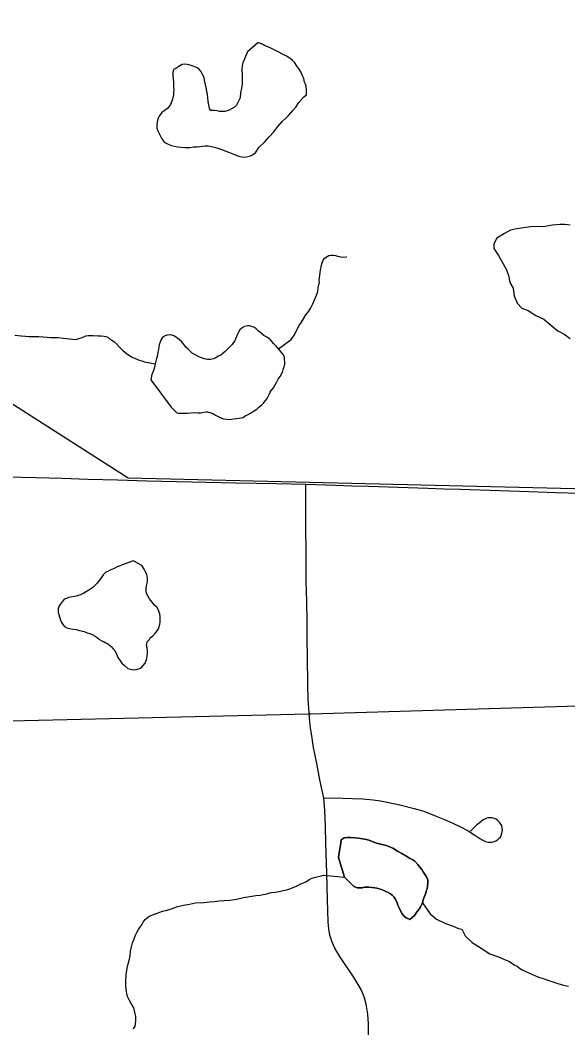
# Model space of a CAD drawing. Extents: x 103424 to 290657, y 38711 to 110967.
# Drawn here: x 214250.35 to 214250.638, y 40208.646 to 40209.174 of the extents above; entities that cross this region are included whole.
import ezdxf

# ---------------------------------------------------------------- set-up
doc = ezdxf.new("R2010")
doc.units = 0
for name, color, linetype in [('GM_X_Corporation', 7, 'Continuous'), ('GM_X_Minor_Lake', 7, 'Continuous'), ('GM_X_Minor_River', 7, 'Continuous'), ('GM_X_Rail_Line', 7, 'Continuous'), ('GM_X_Township_Road', 7, 'Continuous')]:
    doc.layers.add(name, color=color, linetype=linetype)

msp = doc.modelspace()

# ---------------------------------------------------------------- linework, layer by layer
at = {"layer": 'GM_X_Corporation'}
msp.add_lwpolyline([(214250.6509, 40211.22864), (214250.66191, 40210.37376), (214250.66761, 40209.93905), (214250.67524, 40209.51623), (214250.67595, 40209.3563), (214250.68114, 40208.9936), (214250.6822, 40208.92409), (214250.68321, 40208.87004), (214250.68423, 40208.81599), (214250.50285, 40208.81053), (214250.5017, 40208.8105), (214250.18063, 40208.80297), (214249.1929, 40208.78706), (214248.88259, 40208.7802), (214248.57076, 40208.77338), (214248.0881, 40208.75947)], dxfattribs=at)
msp.add_lwpolyline([(214247.90914, 40208.30125), (214250.69191, 40208.30125), (214250.69144, 40208.40851), (214250.68656, 40208.66767), (214250.68423, 40208.81599), (214250.50285, 40208.81053), (214250.5017, 40208.8105), (214250.18063, 40208.80297), (214249.1929, 40208.78706), (214248.88259, 40208.7802), (214248.57076, 40208.77338), (214248.0881, 40208.75947), (214247.90638, 40208.75597)], close=True, dxfattribs=at)
at = {"layer": 'GM_X_Minor_Lake'}
for points in [[(214250.47507, 40209.16244), (214250.46954, 40209.15766), (214250.46719, 40209.15191), (214250.46684, 40209.15057), (214250.46669, 40209.14848), (214250.46676, 40209.14544), (214250.46679, 40209.14373), (214250.46682, 40209.1424), (214250.46685, 40209.14107), (214250.46669, 40209.13974), (214250.46652, 40209.13859), (214250.466, 40209.1363), (214250.46568, 40209.13364), (214250.46477, 40209.13153), (214250.46386, 40209.1298), (214250.46274, 40209.12863), (214250.46124, 40209.12784), (214250.45992, 40209.12705), (214250.45898, 40209.12684), (214250.45765, 40209.12643), (214250.45651, 40209.12641), (214250.45499, 40209.12637), (214250.45346, 40209.12672), (214250.45213, 40209.12688), (214250.45041, 40209.12703), (214250.44963, 40209.12797), (214250.44942, 40209.1291), (214250.44919, 40209.13081), (214250.44898, 40209.13175), (214250.44875, 40209.13384), (214250.44853, 40209.13516), (214250.4483, 40209.13706), (214250.44788, 40209.13895), (214250.44745, 40209.14122), (214250.44703, 40209.14292), (214250.44681, 40209.14424), (214250.44562, 40209.1465), (214250.44503, 40209.14762), (214250.44386, 40209.14893), (214250.44289, 40209.14948), (214250.44117, 40209.1502), (214250.44002, 40209.15056), (214250.43887, 40209.15091), (214250.43792, 40209.15108), (214250.43677, 40209.15125), (214250.43525, 40209.15102), (214250.43356, 40209.15003), (214250.43206, 40209.14905), (214250.43074, 40209.14845), (214250.4304, 40209.14693), (214250.43043, 40209.14522), (214250.43066, 40209.14332), (214250.4307, 40209.1418), (214250.43072, 40209.14047), (214250.43076, 40209.13896), (214250.43097, 40209.13782), (214250.43081, 40209.13668), (214250.43084, 40209.13516), (214250.43049, 40209.13363), (214250.42996, 40209.13191), (214250.42923, 40209.13018), (214250.42757, 40209.12806), (214250.42569, 40209.12669), (214250.42457, 40209.1259), (214250.42328, 40209.12397), (214250.42273, 40209.12301), (214250.42237, 40209.12186), (214250.42221, 40209.12072), (214250.42204, 40209.11958), (214250.42208, 40209.11787), (214250.42229, 40209.11673), (214250.42468, 40209.11203), (214250.42565, 40209.11073), (214250.42662, 40209.10999), (214250.42797, 40209.10926), (214250.4297, 40209.10853), (214250.43122, 40209.10819), (214250.43294, 40209.10784), (214250.43485, 40209.1077), (214250.43675, 40209.10755), (214250.43942, 40209.1076), (214250.44131, 40209.10784), (214250.44302, 40209.10787), (214250.44435, 40209.10809), (214250.44587, 40209.10832), (214250.44739, 40209.10835), (214250.44891, 40209.10838), (214250.45063, 40209.10804), (214250.45235, 40209.1077), (214250.45407, 40209.10716), (214250.45618, 40209.10645), (214250.45905, 40209.10537), (214250.46097, 40209.10466), (214250.4627, 40209.10393), (214250.46404, 40209.10339), (214250.46558, 40209.10285), (214250.46672, 40209.10269), (214250.46824, 40209.10253), (214250.46976, 40209.10276), (214250.47109, 40209.10316)], [(214250.47109, 40209.10316), (214250.47259, 40209.10396), (214250.4739, 40209.10512), (214250.47555, 40209.10763), (214250.47854, 40209.11036), (214250.48095, 40209.11307), (214250.48337, 40209.11578), (214250.48559, 40209.11849), (214250.48782, 40209.1212), (214250.48968, 40209.12295), (214250.49117, 40209.12431), (214250.49229, 40209.12566), (214250.4934, 40209.12702), (214250.49488, 40209.12876), (214250.49654, 40209.13108), (214250.49914, 40209.13417), (214250.50064, 40209.13516), (214250.50058, 40209.138), (214250.50036, 40209.13952), (214250.49995, 40209.14084), (214250.49955, 40209.14178), (214250.49913, 40209.14367), (214250.49853, 40209.14518), (214250.49753, 40209.14725), (214250.49635, 40209.14912), (214250.49537, 40209.15062), (214250.49439, 40209.15193), (214250.49322, 40209.15323), (214250.49186, 40209.15434), (214250.49013, 40209.15545), (214250.48801, 40209.15654), (214250.48571, 40209.15763), (214250.48359, 40209.15872), (214250.48109, 40209.16), (214250.47975, 40209.16054), (214250.47859, 40209.16109), (214250.47763, 40209.16163), (214250.47648, 40209.16199), (214250.47533, 40209.16234), (214250.47507, 40209.16244)], [(214250.63893, 40209.06687), (214250.63609, 40209.06725), (214250.63362, 40209.06725), (214250.62964, 40209.06686), (214250.6247, 40209.06591), (214250.61939, 40209.06609), (214250.61446, 40209.06552), (214250.6101, 40209.06475), (214250.60763, 40209.06418), (214250.6044, 40209.06247), (214250.60042, 40209.05999), (214250.5989, 40209.05714), (214250.5989, 40209.05467), (214250.60137, 40209.05088), (214250.60383, 40209.04651), (214250.60554, 40209.04348), (214250.60649, 40209.04044), (214250.60725, 40209.03683), (214250.60895, 40209.03379), (214250.60952, 40209.02981), (214250.61104, 40209.02601), (214250.61351, 40209.02335), (214250.61692, 40209.02203), (214250.6209, 40209.01957), (214250.62508, 40209.01748), (214250.62944, 40209.01388), (214250.63247, 40209.01141), (214250.6357, 40209.00971), (214250.63892, 40209.00743)], [(214250.45692, 40208.9653), (214250.45863, 40208.96515), (214250.46035, 40208.965), (214250.46224, 40208.96523), (214250.46395, 40208.96546), (214250.46528, 40208.96567), (214250.46622, 40208.96588), (214250.46736, 40208.9661), (214250.46829, 40208.96688), (214250.46961, 40208.96748), (214250.47112, 40208.96827), (214250.47281, 40208.96926), (214250.47449, 40208.97043), (214250.47561, 40208.97141), (214250.47711, 40208.97258), (214250.47804, 40208.97355), (214250.47896, 40208.9749), (214250.47989, 40208.97606), (214250.48099, 40208.97799), (214250.48153, 40208.97933), (214250.48227, 40208.98029), (214250.48319, 40208.98164), (214250.48411, 40208.98318), (214250.48503, 40208.98472), (214250.48576, 40208.98607), (214250.48669, 40208.98742), (214250.48742, 40208.98876), (214250.48815, 40208.9903), (214250.4885, 40208.99164), (214250.48886, 40208.9926), (214250.48921, 40208.99393), (214250.48894, 40208.99754), (214250.48853, 40208.99886), (214250.48756, 40208.99998), (214250.48678, 40209.00091), (214250.4858, 40209.00203), (214250.48463, 40209.00333), (214250.48327, 40209.00482), (214250.48249, 40209.00576), (214250.48171, 40209.00669), (214250.48074, 40209.00743), (214250.47977, 40209.00817), (214250.47823, 40209.00908), (214250.47669, 40209.01019), (214250.47533, 40209.0113), (214250.47417, 40209.01242), (214250.4732, 40209.01315), (214250.47224, 40209.01351), (214250.47071, 40209.01405), (214250.46957, 40209.01403), (214250.46805, 40209.0138), (214250.46674, 40209.01301), (214250.46562, 40209.01204), (214250.46488, 40209.01069), (214250.46433, 40209.00973), (214250.46397, 40209.00877), (214250.46343, 40209.00762), (214250.46289, 40209.00628), (214250.46234, 40209.00532), (214250.4616, 40209.00435), (214250.46048, 40209.00319), (214250.45918, 40209.00183), (214250.45787, 40209.00066), (214250.45675, 40208.99969), (214250.45563, 40208.99871), (214250.45431, 40208.99811), (214250.453, 40208.99733), (214250.45168, 40208.99673), (214250.45016, 40208.9965), (214250.44864, 40208.99647), (214250.44692, 40208.99681), (214250.44539, 40208.99735), (214250.44405, 40208.99789), (214250.44058, 40208.99972), (214250.43961, 40209.00064), (214250.43825, 40209.00194), (214250.43728, 40209.00287), (214250.4365, 40209.004), (214250.43572, 40209.00493), (214250.43494, 40209.00586), (214250.43397, 40209.00679), (214250.43281, 40209.00753), (214250.43184, 40209.00826), (214250.43088, 40209.00881), (214250.42992, 40209.00917), (214250.42878, 40209.00934), (214250.42726, 40209.00911), (214250.42613, 40209.00871), (214250.425, 40209.00793), (214250.42408, 40209.00658), (214250.42318, 40209.00409), (214250.42301, 40209.00313), (214250.42285, 40209.00161), (214250.4225, 40209.00027), (214250.42235, 40208.99875), (214250.42164, 40208.99626), (214250.42111, 40208.99416), (214250.42077, 40208.99244), (214250.42023, 40208.99072), (214250.41933, 40208.98861), (214250.41882, 40208.98575)], [(214250.41882, 40208.98575), (214250.42959, 40208.97136), (214250.43056, 40208.97043), (214250.4325, 40208.96838), (214250.43346, 40208.96821), (214250.43574, 40208.96826), (214250.43802, 40208.96831), (214250.43992, 40208.96854), (214250.44182, 40208.96858), (214250.44372, 40208.96843), (214250.44506, 40208.96846), (214250.44676, 40208.96888), (214250.44771, 40208.9689), (214250.44866, 40208.96892), (214250.45038, 40208.96839), (214250.45173, 40208.96785), (214250.45288, 40208.9673), (214250.45423, 40208.96657), (214250.45557, 40208.96584), (214250.45692, 40208.9653)], [(214250.40963, 40208.89093), (214250.40113, 40208.88771), (214250.39925, 40208.88672), (214250.39756, 40208.88592), (214250.39624, 40208.88532), (214250.3953, 40208.88492), (214250.39381, 40208.88356), (214250.39326, 40208.8826), (214250.39215, 40208.88105), (214250.39067, 40208.87912), (214250.38843, 40208.87698), (214250.38637, 40208.87542), (214250.38374, 40208.87384), (214250.38205, 40208.87304), (214250.38073, 40208.87264), (214250.37978, 40208.87242), (214250.37883, 40208.87221), (214250.37694, 40208.87179), (214250.37561, 40208.87157), (214250.37467, 40208.87117), (214250.37335, 40208.87076), (214250.37187, 40208.86864), (214250.37076, 40208.86729), (214250.37022, 40208.86576), (214250.37026, 40208.86386), (214250.37129, 40208.86046), (214250.3715, 40208.85951), (214250.37209, 40208.85839), (214250.37268, 40208.85745), (214250.37365, 40208.85652), (214250.37481, 40208.85579), (214250.37615, 40208.85544), (214250.37806, 40208.8551), (214250.37977, 40208.85494), (214250.3815, 40208.85441), (214250.38398, 40208.8539), (214250.38552, 40208.85317), (214250.38685, 40208.85282), (214250.38801, 40208.85227), (214250.38974, 40208.85136), (214250.39071, 40208.85062), (214250.39187, 40208.8497), (214250.39321, 40208.84897), (214250.39437, 40208.84842), (214250.39533, 40208.84787), (214250.39629, 40208.84732), (214250.39803, 40208.84603), (214250.39901, 40208.84491), (214250.39998, 40208.84379), (214250.40078, 40208.84191), (214250.40158, 40208.84022), (214250.40256, 40208.83872), (214250.40374, 40208.83723), (214250.4051, 40208.83593), (214250.40684, 40208.83444), (214250.40894, 40208.83392), (214250.4099, 40208.83375), (214250.41103, 40208.83397), (214250.41236, 40208.83418), (214250.41368, 40208.83459), (214250.41591, 40208.8373), (214250.41645, 40208.83864), (214250.41681, 40208.8396), (214250.41697, 40208.84112), (214250.41713, 40208.84227), (214250.4171, 40208.8436), (214250.41688, 40208.8453), (214250.41666, 40208.84644), (214250.417, 40208.84835), (214250.41793, 40208.84951), (214250.41848, 40208.85047), (214250.41997, 40208.85164), (214250.42127, 40208.85319), (214250.4222, 40208.85416), (214250.42294, 40208.85531), (214250.42329, 40208.85646), (214250.42365, 40208.85761), (214250.42382, 40208.85875), (214250.42376, 40208.8616), (214250.42353, 40208.86312), (214250.42272, 40208.86538), (214250.42194, 40208.8665), (214250.42097, 40208.86743), (214250.42019, 40208.86836), (214250.41823, 40208.87098), (214250.41725, 40208.87248), (214250.41665, 40208.8738), (214250.41643, 40208.87493), (214250.41641, 40208.87626), (214250.41656, 40208.87778), (214250.41691, 40208.87912), (214250.41708, 40208.88027), (214250.41706, 40208.88122), (214250.41704, 40208.88217), (214250.41682, 40208.88349), (214250.41622, 40208.88481), (214250.41543, 40208.8865), (214250.41424, 40208.88837)], [(214250.41424, 40208.88837), (214250.41039, 40208.89057), (214250.41001, 40208.89075), (214250.40963, 40208.89093)], [(214250.56286, 40208.71586), (214250.56322, 40208.71682), (214250.56339, 40208.71777), (214250.56394, 40208.71873), (214250.5641, 40208.72045), (214250.56426, 40208.72197), (214250.56423, 40208.7233), (214250.56402, 40208.72424), (214250.56342, 40208.72537), (214250.56283, 40208.72631), (214250.56185, 40208.72781), (214250.56106, 40208.72912), (214250.55989, 40208.73042), (214250.55891, 40208.73173), (214250.55735, 40208.73341), (214250.55639, 40208.73415), (214250.55466, 40208.73506), (214250.55273, 40208.73616), (214250.55061, 40208.73744), (214250.5483, 40208.73872), (214250.5458, 40208.74019), (214250.54407, 40208.74091), (214250.54234, 40208.74163), (214250.54024, 40208.74216), (214250.53794, 40208.74268), (214250.53584, 40208.74339), (214250.53373, 40208.74429), (214250.532, 40208.74483), (214250.5299, 40208.74516), (214250.5278, 40208.7455), (214250.52609, 40208.74565), (214250.52361, 40208.74578), (214250.5219, 40208.74575), (214250.52038, 40208.74571), (214250.51869, 40208.74454), (214250.51838, 40208.74168), (214250.51803, 40208.74015), (214250.5177, 40208.73787), (214250.51737, 40208.73539), (214250.52046, 40208.72507)], [(214250.52046, 40208.72507), (214250.51737, 40208.73539), (214250.5177, 40208.73787), (214250.51803, 40208.74015), (214250.51838, 40208.74168), (214250.51869, 40208.74454), (214250.52038, 40208.74571), (214250.5219, 40208.74575), (214250.52361, 40208.74578), (214250.52609, 40208.74565), (214250.5278, 40208.7455), (214250.5299, 40208.74516), (214250.532, 40208.74483), (214250.53373, 40208.74429), (214250.53584, 40208.74339), (214250.53794, 40208.74268), (214250.54024, 40208.74216), (214250.54234, 40208.74163), (214250.54407, 40208.74091), (214250.5458, 40208.74019), (214250.5483, 40208.73872), (214250.55061, 40208.73744), (214250.55273, 40208.73616), (214250.55466, 40208.73506), (214250.55639, 40208.73415), (214250.55735, 40208.73341), (214250.55891, 40208.73173), (214250.55989, 40208.73042), (214250.56106, 40208.72912), (214250.56185, 40208.72781), (214250.56283, 40208.72631), (214250.56342, 40208.72537), (214250.56402, 40208.72424), (214250.56423, 40208.7233), (214250.56426, 40208.72197), (214250.5641, 40208.72045), (214250.56394, 40208.71873), (214250.56339, 40208.71777), (214250.56322, 40208.71682), (214250.56286, 40208.71586), (214250.56232, 40208.71452), (214250.56178, 40208.71318), (214250.56143, 40208.71165), (214250.56089, 40208.7105), (214250.56015, 40208.70915), (214250.5596, 40208.70819), (214250.55868, 40208.70703), (214250.55794, 40208.70606), (214250.5572, 40208.70491), (214250.55608, 40208.70393), (214250.55477, 40208.70276), (214250.55285, 40208.70367), (214250.55169, 40208.70479), (214250.55071, 40208.7059), (214250.54992, 40208.70741), (214250.54913, 40208.70891), (214250.54852, 40208.71042), (214250.54812, 40208.71155), (214250.54772, 40208.71249), (214250.54712, 40208.71362), (214250.54634, 40208.71474), (214250.54556, 40208.71567), (214250.5446, 40208.71622), (214250.54344, 40208.71696), (214250.54248, 40208.71732), (214250.54152, 40208.71786), (214250.53998, 40208.71859), (214250.53864, 40208.71894), (214250.53749, 40208.7193), (214250.53635, 40208.71946), (214250.53482, 40208.71962), (214250.5333, 40208.71978), (214250.53197, 40208.71975), (214250.53083, 40208.71972), (214250.52988, 40208.71951), (214250.52893, 40208.71949), (214250.52722, 40208.71945), (214250.52626, 40208.71981), (214250.5253, 40208.72036), (214250.52046, 40208.72507)], [(214250.52046, 40208.72507), (214250.5253, 40208.72036), (214250.52626, 40208.71981), (214250.52722, 40208.71945), (214250.52893, 40208.71949), (214250.52988, 40208.71951), (214250.53083, 40208.71972), (214250.53197, 40208.71975), (214250.5333, 40208.71978), (214250.53482, 40208.71962), (214250.53635, 40208.71946), (214250.53749, 40208.7193), (214250.53864, 40208.71894), (214250.53998, 40208.71859), (214250.54152, 40208.71786), (214250.54248, 40208.71732), (214250.54344, 40208.71696), (214250.5446, 40208.71622), (214250.54556, 40208.71567), (214250.54634, 40208.71474), (214250.54712, 40208.71362), (214250.54772, 40208.71249), (214250.54812, 40208.71155), (214250.54852, 40208.71042), (214250.54913, 40208.70891), (214250.54992, 40208.70741), (214250.55071, 40208.7059), (214250.55169, 40208.70479), (214250.55285, 40208.70367), (214250.55477, 40208.70276), (214250.55608, 40208.70393), (214250.5572, 40208.70491), (214250.55794, 40208.70606), (214250.55868, 40208.70703), (214250.5596, 40208.70819), (214250.56015, 40208.70915), (214250.56089, 40208.7105), (214250.56143, 40208.71165), (214250.56178, 40208.71318), (214250.56232, 40208.71452), (214250.56286, 40208.71586)]]:
    msp.add_lwpolyline(points, dxfattribs=at)
at = {"layer": 'GM_X_Minor_River'}
for points in [[(214250.4858, 40209.00203), (214250.49254, 40209.00693), (214250.4942, 40209.00943), (214250.49548, 40209.01193), (214250.49676, 40209.01424), (214250.49787, 40209.01597), (214250.49897, 40209.01771), (214250.50026, 40209.01982), (214250.50174, 40209.02176), (214250.50284, 40209.02349), (214250.50394, 40209.0256), (214250.50484, 40209.02771), (214250.50574, 40209.0302), (214250.50646, 40209.03212), (214250.50661, 40209.03421), (214250.50695, 40209.03574), (214250.50731, 40209.03689), (214250.50729, 40209.03803), (214250.50745, 40209.03917), (214250.50761, 40209.0405), (214250.50777, 40209.04203), (214250.50793, 40209.04336), (214250.50828, 40209.04489), (214250.50845, 40209.04603), (214250.5088, 40209.04718), (214250.50916, 40209.04814), (214250.51008, 40209.04949), (214250.51139, 40209.05046), (214250.51234, 40209.05087), (214250.51347, 40209.05108), (214250.5148, 40209.05111), (214250.51576, 40209.05094), (214250.51691, 40209.05058), (214250.51863, 40209.05024), (214250.51977, 40209.05008), (214250.52129, 40209.0503), (214250.52148, 40209.0503), (214250.52129, 40209.0503)], [(214250.34756, 40209.00909), (214250.3508, 40209.00878), (214250.35309, 40209.00864), (214250.35481, 40209.00849), (214250.35652, 40209.00853), (214250.35823, 40209.00856), (214250.36013, 40209.00841), (214250.36223, 40209.00827), (214250.36451, 40209.00813), (214250.36623, 40209.00798), (214250.36813, 40209.00802), (214250.37022, 40209.00787), (214250.3729, 40209.00755), (214250.37461, 40209.0074), (214250.37633, 40209.00725), (214250.37785, 40209.00709), (214250.37976, 40209.00694), (214250.38108, 40209.00735), (214250.3824, 40209.00776), (214250.38372, 40209.00836), (214250.38485, 40209.00876)], [(214250.38485, 40209.00876), (214250.38599, 40209.00898), (214250.38865, 40209.00903), (214250.39132, 40209.0089), (214250.39284, 40209.00875), (214250.39436, 40209.00859), (214250.39532, 40209.00842), (214250.39628, 40209.00806), (214250.39725, 40209.00732), (214250.3984, 40209.00659), (214250.39975, 40209.00567), (214250.40092, 40209.00455), (214250.40228, 40209.00306), (214250.40326, 40209.00194), (214250.40442, 40209.00102), (214250.40674, 40208.99898), (214250.40905, 40208.9977), (214250.4127, 40208.99607), (214250.41423, 40208.99572), (214250.41557, 40208.99518), (214250.42111, 40208.99416)], [(214250.40954, 40208.64545), (214250.41066, 40208.6468), (214250.41098, 40208.64966), (214250.41093, 40208.65194), (214250.4107, 40208.65345), (214250.41029, 40208.65496), (214250.40988, 40208.65648), (214250.40929, 40208.6576), (214250.4085, 40208.65873), (214250.4077, 40208.66042), (214250.40671, 40208.66249), (214250.40629, 40208.664), (214250.40587, 40208.66608), (214250.40582, 40208.66836), (214250.40578, 40208.67045), (214250.40589, 40208.67387), (214250.40639, 40208.6773), (214250.40691, 40208.67959), (214250.40745, 40208.68131), (214250.40796, 40208.6838), (214250.40829, 40208.68627), (214250.40881, 40208.68856), (214250.40934, 40208.69067), (214250.41006, 40208.69277), (214250.41078, 40208.69469), (214250.41169, 40208.69642), (214250.41243, 40208.69757), (214250.41316, 40208.69873), (214250.41408, 40208.70008), (214250.41482, 40208.70142), (214250.41593, 40208.70278), (214250.41704, 40208.70394), (214250.41798, 40208.70453), (214250.42496, 40208.70716), (214250.42742, 40208.70778), (214250.43007, 40208.7086), (214250.4329, 40208.70961), (214250.43593, 40208.71044), (214250.43915, 40208.71089), (214250.44237, 40208.71153), (214250.44674, 40208.71181), (214250.44958, 40208.71206), (214250.45224, 40208.71231), (214250.45471, 40208.71255), (214250.45737, 40208.7128), (214250.4604, 40208.71306), (214250.46382, 40208.71351), (214250.46742, 40208.71435), (214250.47083, 40208.71499), (214250.47405, 40208.71544), (214250.47633, 40208.71568), (214250.47784, 40208.71591), (214250.47898, 40208.71612), (214250.4803, 40208.71653), (214250.48201, 40208.71695), (214250.48409, 40208.71718), (214250.48618, 40208.71761), (214250.48826, 40208.71803), (214250.49015, 40208.71846), (214250.49185, 40208.71887), (214250.49355, 40208.71967), (214250.49562, 40208.72048), (214250.49751, 40208.72147), (214250.49901, 40208.72207)], [(214250.49901, 40208.72207), (214250.50014, 40208.72266), (214250.50202, 40208.72384), (214250.50353, 40208.72445), (214250.50523, 40208.72505), (214250.50693, 40208.72547), (214250.50826, 40208.72569), (214250.50939, 40208.7261), (214250.52046, 40208.72507)], [(214250.56143, 40208.71165), (214250.56536, 40208.70584), (214250.56884, 40208.70307), (214250.57346, 40208.7007), (214250.57748, 40208.69927), (214250.58036, 40208.69819), (214250.58208, 40208.69785), (214250.58387, 40208.69428), (214250.58756, 40208.69075), (214250.59218, 40208.68781), (214250.59681, 40208.68487), (214250.60218, 40208.68289), (214250.60487, 40208.68162), (214250.60678, 40208.68109), (214250.60813, 40208.68017), (214250.60949, 40208.67906), (214250.61102, 40208.67834), (214250.61238, 40208.67742), (214250.61411, 40208.67631), (214250.61603, 40208.67541), (214250.62237, 40208.67269), (214250.62466, 40208.67198), (214250.62716, 40208.67109), (214250.62984, 40208.6702), (214250.63252, 40208.66931), (214250.63539, 40208.66842), (214250.63806, 40208.66791)]]:
    msp.add_lwpolyline(points, dxfattribs=at)
at = {"layer": 'GM_X_Rail_Line'}
msp.add_lwpolyline([(214248.0834, 40208.75799), (214248.56474, 40208.77244), (214248.5708, 40208.7785), (214248.56614, 40209.02881), (214248.57034, 40209.03394), (214249.13766, 40209.04428), (214249.45554, 40209.04804), (214250.20657, 40209.06237), (214250.40695, 40208.9343), (214250.85343, 40208.92373), (214251.15406, 40208.91532)], dxfattribs=at)
at = {"layer": 'GM_X_Township_Road'}
for points in [[(214250.64408, 40208.9261), (214250.63148, 40208.9266), (214250.62191, 40208.92689), (214250.61234, 40208.92718), (214250.59682, 40208.92769), (214250.5813, 40208.9282), (214250.57274, 40208.92848), (214250.56418, 40208.92877), (214250.54865, 40208.92928), (214250.53313, 40208.92979), (214250.52442, 40208.93008), (214250.51572, 40208.93036), (214250.50029, 40208.93087), (214250.48476, 40208.9312), (214250.47411, 40208.93143), (214250.46345, 40208.93166), (214250.44791, 40208.932), (214250.43243, 40208.93233), (214250.41694, 40208.93267), (214250.40141, 40208.93313), (214250.38589, 40208.93359), (214250.37228, 40208.93399), (214250.35867, 40208.9344), (214250.34314, 40208.93476)], [(214250.50223, 40208.80658), (214250.50187, 40208.81096), (214250.50138, 40208.81834), (214250.50123, 40208.82589), (214250.50111, 40208.84051), (214250.50098, 40208.8498), (214250.50084, 40208.85909), (214250.50065, 40208.86961), (214250.50046, 40208.88014), (214250.50032, 40208.89473), (214250.50018, 40208.90932), (214250.50025, 40208.92356), (214250.50029, 40208.93087)], [(214250.53315, 40208.63913), (214250.53303, 40208.64814), (214250.53272, 40208.6532), (214250.5318, 40208.65838), (214250.53081, 40208.66227), (214250.52927, 40208.66622), (214250.52562, 40208.67221), (214250.51797, 40208.68338), (214250.51544, 40208.68788), (214250.51402, 40208.69103), (214250.5128, 40208.69469), (214250.51223, 40208.69801), (214250.51193, 40208.70156), (214250.51149, 40208.71312), (214250.51119, 40208.72731), (214250.5107, 40208.74284), (214250.51044, 40208.75138), (214250.51017, 40208.75991), (214250.50962, 40208.7665), (214250.50764, 40208.77615), (214250.50594, 40208.7846), (214250.50425, 40208.79305), (214250.50329, 40208.79915), (214250.50267, 40208.80308), (214250.50223, 40208.80658)], [(214250.50962, 40208.7665), (214250.51422, 40208.76655), (214250.52477, 40208.76634), (214250.53004, 40208.76606), (214250.53553, 40208.76557), (214250.53933, 40208.76501), (214250.54285, 40208.76444), (214250.54953, 40208.76304), (214250.55713, 40208.76107), (214250.56205, 40208.75959), (214250.56775, 40208.75741), (214250.57295, 40208.7553), (214250.57732, 40208.75333), (214250.58132, 40208.75136), (214250.5854, 40208.74925), (214250.58892, 40208.74714), (214250.59145, 40208.74531), (214250.59309, 40208.74437), (214250.59448, 40208.74376), (214250.59567, 40208.74341), (214250.5968, 40208.74334), (214250.5977, 40208.74343), (214250.59898, 40208.74369), (214250.59988, 40208.74408), (214250.60074, 40208.74454), (214250.60151, 40208.74524), (214250.60228, 40208.74601), (214250.60267, 40208.74685), (214250.60313, 40208.74806), (214250.60334, 40208.7496), (214250.60327, 40208.75094), (214250.60299, 40208.7522), (214250.60221, 40208.7534), (214250.60161, 40208.75406), (214250.60081, 40208.75488), (214250.5999, 40208.75538), (214250.59912, 40208.75579), (214250.59799, 40208.75607), (214250.59666, 40208.75621), (214250.59588, 40208.75614), (214250.59511, 40208.756), (214250.5944, 40208.75568), (214250.59321, 40208.75502), (214250.59199, 40208.75407), (214250.58976, 40208.75227), (214250.58653, 40208.74913)]]:
    msp.add_lwpolyline(points, dxfattribs=at)

doc.saveas('drawing.dxf')
